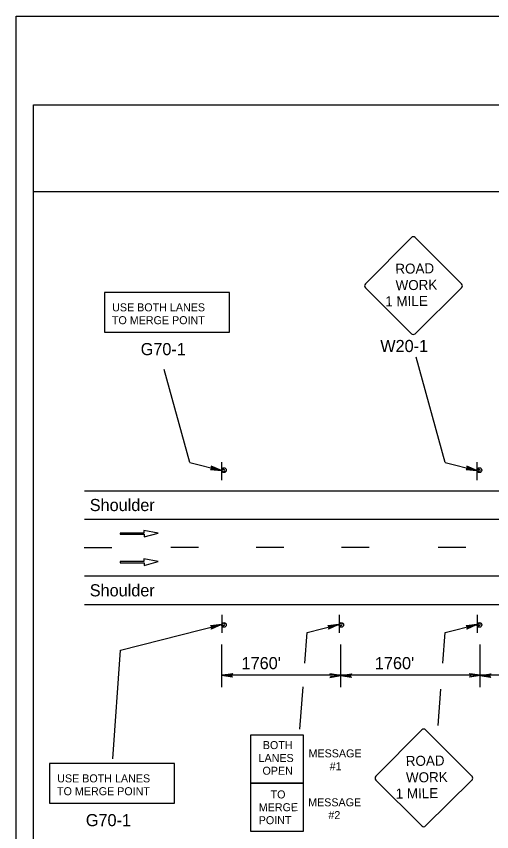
# Model space of a CAD drawing. Extents: x -14145 to -13521, y 30244 to 30661.
# Drawn here: x -13781.41 to -13773.18, y 30617.97 to 30632.09 of the extents above; entities that cross this region are included whole.
import ezdxf

# ---------------------------------------------------------------- set-up
doc = ezdxf.new("R2010")
doc.units = 0
for name, color, linetype in [('1', 7, 'Continuous'), ('10', 7, 'Continuous'), ('2', 7, 'Continuous'), ('61', 7, 'Continuous')]:
    doc.layers.add(name, color=color, linetype=linetype)

msp = doc.modelspace()

# ---------------------------------------------------------------- linework, layer by layer
at = {"layer": '1'}
for p, q in [((-13774.573, 30628.256), (-13775.368, 30627.453)), ((-13773.704, 30627.453), (-13774.507, 30628.256)), ((-13775.368, 30627.387), (-13774.573, 30626.592)), ((-13774.507, 30626.592), (-13773.704, 30627.387)), ((-13773.988, 30624.366), (-13774.488, 30626.184)), ((-13778.407, 30624.366), (-13778.849, 30625.974)), ((-13778.406, 30624.365), (-13777.859, 30624.225)), ((-13777.853, 30624.058), (-13777.853, 30624.37)), ((-13777.853, 30624.058), (-13777.853, 30624.37)), ((-13773.988, 30624.365), (-13773.441, 30624.225)), ((-13773.435, 30624.058), (-13773.435, 30624.37)), ((-13773.435, 30624.058), (-13773.435, 30624.37)), ((-13780.224, 30623.876), (-13751.292, 30623.876)), ((-13780.224, 30623.384), (-13751.292, 30623.384)), ((-13779.198, 30623.143), (-13779.612, 30623.143)), ((-13779.612, 30623.143), (-13779.612, 30623.121)), ((-13779.612, 30623.121), (-13779.196, 30623.121)), ((-13778.954, 30623.142), (-13779.198, 30623.188)), ((-13779.198, 30623.188), (-13779.198, 30623.143)), ((-13779.196, 30623.076), (-13778.954, 30623.142)), ((-13779.196, 30623.121), (-13779.196, 30623.076)), ((-13780.233, 30622.892), (-13779.753, 30622.892)), ((-13778.253, 30622.892), (-13778.733, 30622.892)), ((-13776.777, 30622.892), (-13777.257, 30622.892)), ((-13775.301, 30622.892), (-13775.781, 30622.892)), ((-13773.629, 30622.892), (-13774.109, 30622.892)), ((-13778.954, 30622.65), (-13779.198, 30622.696)), ((-13779.198, 30622.696), (-13779.198, 30622.651)), ((-13779.198, 30622.651), (-13779.612, 30622.651)), ((-13779.612, 30622.651), (-13779.612, 30622.629)), ((-13779.612, 30622.629), (-13779.196, 30622.629)), ((-13779.196, 30622.584), (-13778.954, 30622.65)), ((-13779.196, 30622.629), (-13779.196, 30622.584)), ((-13780.224, 30622.4), (-13751.292, 30622.4)), ((-13780.224, 30621.908), (-13751.292, 30621.908)), ((-13777.853, 30621.726), (-13777.853, 30621.414)), ((-13777.853, 30621.726), (-13777.853, 30621.414)), ((-13775.824, 30621.726), (-13775.824, 30621.414)), ((-13775.824, 30621.726), (-13775.824, 30621.414)), ((-13773.435, 30621.726), (-13773.435, 30621.414)), ((-13773.435, 30621.726), (-13773.435, 30621.414)), ((-13779.601, 30621.114), (-13777.859, 30621.559)), ((-13776.377, 30621.419), (-13775.83, 30621.559)), ((-13773.988, 30621.419), (-13773.441, 30621.559)), ((-13776.416, 30620.89), (-13776.377, 30621.42)), ((-13774.027, 30620.89), (-13773.988, 30621.42)), ((-13777.853, 30620.477), (-13777.853, 30621.217)), ((-13775.794, 30620.477), (-13775.794, 30621.217)), ((-13773.383, 30620.477), (-13773.383, 30621.217)), ((-13779.738, 30619.237), (-13779.601, 30621.114)), ((-13775.794, 30620.681), (-13777.853, 30620.681)), ((-13773.383, 30620.681), (-13775.794, 30620.681)), ((-13771.108, 30620.681), (-13773.383, 30620.681)), ((-13776.5, 30619.751), (-13776.446, 30620.479)), ((-13774.106, 30619.813), (-13774.06, 30620.441)), ((-13774.393, 30619.738), (-13775.188, 30618.935)), ((-13773.524, 30618.935), (-13774.327, 30619.738)), ((-13775.188, 30618.869), (-13774.393, 30618.074)), ((-13774.327, 30618.074), (-13773.524, 30618.869))]:
    msp.add_line(p, q, dxfattribs=at)
for points in [[(-13778.039, 30624.249), (-13778.027, 30624.261), (-13777.859, 30624.225), (-13778.039, 30624.249), (-13778.045, 30624.243), (-13777.859, 30624.225), (-13778.021, 30624.279), (-13778.027, 30624.291), (-13777.859, 30624.225), (-13778.033, 30624.303), (-13778.027, 30624.291)], [(-13773.621, 30624.249), (-13773.609, 30624.261), (-13773.441, 30624.225), (-13773.621, 30624.249), (-13773.627, 30624.243), (-13773.441, 30624.225), (-13773.603, 30624.279), (-13773.609, 30624.291), (-13773.441, 30624.225), (-13773.615, 30624.303), (-13773.609, 30624.291)], [(-13778.039, 30621.535), (-13778.027, 30621.523), (-13777.859, 30621.559), (-13778.039, 30621.535), (-13778.045, 30621.541), (-13777.859, 30621.559), (-13778.021, 30621.505), (-13778.027, 30621.493), (-13777.859, 30621.559), (-13778.033, 30621.481), (-13778.027, 30621.493)], [(-13776.01, 30621.535), (-13775.998, 30621.523), (-13775.83, 30621.559), (-13776.01, 30621.535), (-13776.016, 30621.541), (-13775.83, 30621.559), (-13775.992, 30621.505), (-13775.998, 30621.493), (-13775.83, 30621.559), (-13776.004, 30621.481), (-13775.998, 30621.493)], [(-13773.621, 30621.535), (-13773.609, 30621.523), (-13773.441, 30621.559), (-13773.621, 30621.535), (-13773.627, 30621.541), (-13773.441, 30621.559), (-13773.603, 30621.505), (-13773.609, 30621.493), (-13773.441, 30621.559), (-13773.615, 30621.481), (-13773.609, 30621.493)], [(-13777.673, 30620.657), (-13777.679, 30620.669), (-13777.853, 30620.681), (-13777.673, 30620.657), (-13777.667, 30620.651), (-13777.853, 30620.681), (-13777.679, 30620.687), (-13777.673, 30620.699), (-13777.853, 30620.681), (-13777.667, 30620.711), (-13777.673, 30620.699)], [(-13773.563, 30620.705), (-13773.557, 30620.687), (-13773.383, 30620.681), (-13773.563, 30620.705), (-13773.569, 30620.711), (-13773.383, 30620.681), (-13773.557, 30620.675), (-13773.563, 30620.657), (-13773.383, 30620.681), (-13773.569, 30620.651), (-13773.563, 30620.657)], [(-13775.974, 30620.651), (-13775.968, 30620.663), (-13775.794, 30620.675), (-13775.974, 30620.651), (-13775.98, 30620.645), (-13775.794, 30620.675), (-13775.968, 30620.681), (-13775.974, 30620.693), (-13775.794, 30620.675), (-13775.98, 30620.705), (-13775.974, 30620.693)], [(-13775.614, 30620.651), (-13775.62, 30620.663), (-13775.794, 30620.675), (-13775.614, 30620.651), (-13775.608, 30620.645), (-13775.794, 30620.675), (-13775.62, 30620.681), (-13775.614, 30620.693), (-13775.794, 30620.675), (-13775.608, 30620.705), (-13775.614, 30620.693)], [(-13773.203, 30620.651), (-13773.209, 30620.663), (-13773.383, 30620.675), (-13773.203, 30620.651), (-13773.197, 30620.645), (-13773.383, 30620.675), (-13773.209, 30620.681), (-13773.203, 30620.693), (-13773.383, 30620.675), (-13773.197, 30620.705), (-13773.203, 30620.693)]]:
    msp.add_lwpolyline(points, dxfattribs=at)
for centre in [(-13777.814, 30624.231), (-13773.395, 30624.231), (-13777.814, 30621.554), (-13775.785, 30621.554), (-13773.395, 30621.554)]:
    msp.add_circle(centre, 0.0408, dxfattribs=at)
for centre, radius, start, end in [((-13774.539, 30628.223), 0.0465, 45, 135), ((-13775.334, 30627.42), 0.0465, 135, 225), ((-13773.736, 30627.42), 0.0465, 315, 45), ((-13774.539, 30626.625), 0.0465, 225, 315), ((-13777.819, 30624.224), 0.0214, 175.7499, 170.479), ((-13773.401, 30624.224), 0.0214, 175.7499, 170.479), ((-13777.819, 30621.562), 0.0214, 189.521, 184.2501), ((-13775.79, 30621.562), 0.0214, 189.521, 184.2501), ((-13773.401, 30621.562), 0.0214, 189.521, 184.2501), ((-13774.359, 30619.705), 0.0465, 45, 135), ((-13775.154, 30618.902), 0.0465, 135, 225), ((-13773.556, 30618.902), 0.0465, 315, 45), ((-13774.359, 30618.107), 0.0465, 225, 315)]:
    msp.add_arc(centre, radius, start, end, dxfattribs=at)
at = {"layer": '10'}
for p, q in [((-13781.106, 30630.555), (-13749.654, 30630.555)), ((-13781.106, 30607.985), (-13781.106, 30630.555)), ((-13781.106, 30629.055), (-13749.654, 30629.055))]:
    msp.add_line(p, q, dxfattribs=at)
at = {"layer": '2'}
for points in [[(-13779.88, 30626.618), (-13777.72, 30626.618), (-13777.72, 30627.305), (-13779.88, 30627.305)], [(-13777.349, 30619.649), (-13776.445, 30619.649), (-13776.445, 30618.814), (-13777.349, 30618.814)], [(-13780.829, 30618.468), (-13778.669, 30618.468), (-13778.669, 30619.155), (-13780.829, 30619.155)], [(-13777.349, 30618.814), (-13776.445, 30618.814), (-13776.445, 30617.979), (-13777.349, 30617.979)]]:
    msp.add_lwpolyline(points, close=True, dxfattribs=at)
at = {"layer": '61'}
msp.add_lwpolyline([(-13781.406, 30632.085), (-13748.406, 30632.085), (-13748.406, 30606.585), (-13781.406, 30606.585)], close=True, dxfattribs=at)

# ---------------------------------------------------------------- texts
at = {"layer": '1'}
for s, height, rotation, p in [('ROAD', 0.1735, 0.7566, (-13774.848, 30627.629)), ('WORK', 0.1733, 0.7588, (-13774.844, 30627.344)), ('1 MILE', 0.1735, 0.7481, (-13775.023, 30627.065)), ('BOTH', 0.1386, 359.7739, (-13777.142, 30619.405)), ('LANES', 0.1386, 359.7739, (-13777.216, 30619.183)), ('ROAD', 0.1735, 0.7566, (-13774.668, 30619.111)), ('OPEN', 0.1386, 359.7739, (-13777.148, 30618.961)), ('WORK', 0.1733, 0.7588, (-13774.664, 30618.826)), ('TO', 0.1386, 0.4519, (-13777.007, 30618.549)), ('1 MILE', 0.1735, 0.7481, (-13774.843, 30618.547)), ('MERGE', 0.1386, 0.4519, (-13777.211, 30618.325)), ('POINT', 0.1386, 0.4519, (-13777.212, 30618.103))]:
    msp.add_text(s, height=height, rotation=rotation, dxfattribs=at).set_placement(p)
for s, p in [('USE BOTH LANES', (-13779.748, 30626.979)), ('TO MERGE POINT', (-13779.752, 30626.757)), ('USE BOTH LANES', (-13780.698, 30618.828)), ('TO MERGE POINT', (-13780.701, 30618.606))]:
    msp.add_text(s, height=0.1386, dxfattribs=at).set_placement(p)
at = {"layer": '2'}
for s, height, p in [('G70-1', 0.21, (-13779.254, 30626.221)), ('W20-1', 0.21, (-13775.11, 30626.275)), ('Shoulder', 0.21, (-13780.135, 30623.523)), ('Shoulder', 0.21, (-13780.135, 30622.047)), ("1760'", 0.21, (-13777.509, 30620.787)), ("1760'", 0.21, (-13775.203, 30620.787)), ('MESSAGE', 0.1386, (-13776.351, 30619.261)), ('#1', 0.1386, (-13775.985, 30619.039)), ('MESSAGE', 0.1386, (-13776.358, 30618.414)), ('#2', 0.1386, (-13776.008, 30618.192)), ('G70-1', 0.21, (-13780.203, 30618.07))]:
    msp.add_text(s, height=height, dxfattribs=at).set_placement(p)

doc.saveas('drawing.dxf')
